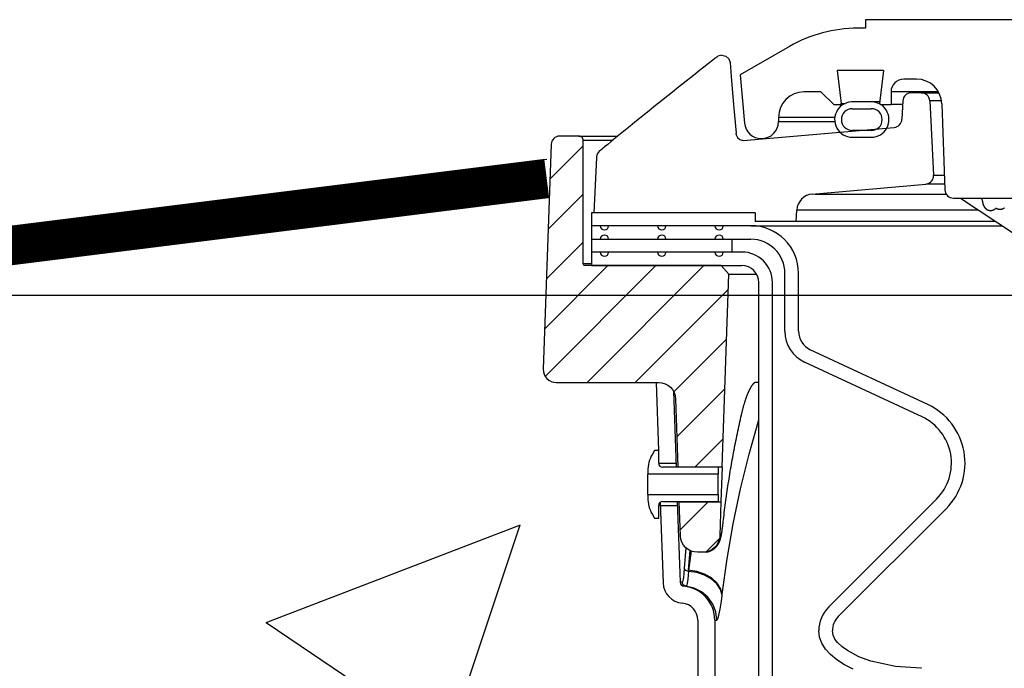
# Model space of a CAD drawing. Extents: x -169 to 2224, y 0 to 2796.
# Tile 283 of 530: x 1594.73 to 1601.97, y 981.27 to 986.04. Entities that reach past the tile are written whole.
import ezdxf

# ---------------------------------------------------------------- set-up
doc = ezdxf.new("R2010")
doc.units = 0
doc.header["$MEASUREMENT"] = 0
for name, color, linetype in [('CONCRETE-HATCH', 2, 'CONTINUOUS'), ('SPILL-BUCKET', 1, 'CONTINUOUS'), ('TANK-SLAB', 6, 'CONTINUOUS')]:
    doc.layers.add(name, color=color, linetype=linetype)
doc.layers.add('FREEZE-LINES', color=8, linetype='CONTINUOUS', plot=False)
pattern_1 = [(45, (6718.5386, -316.10631), (-0.176776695, 0.176776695), [])]

msp = doc.modelspace()

# ---------------------------------------------------------------- hatches: boundary and pattern name
at = {"layer": 'CONCRETE-HATCH'}
h = msp.add_hatch(dxfattribs=at)
h.set_pattern_fill('AR-CONC', color=256, scale=2.67, style=0)
h.set_pattern_definition([(50, (461.6, 981.518), (19.15085, -1.67548), [2.0025, -22.0275]), (355, (461.6, 981.518), (-3.70466, 20.08353), [1.602, -17.622]), (100.4514, (463.196, 981.378), (15.4462, 18.40804), [1.70186, -18.7205]), (46.1842, (461.6, 986.858), (28.49534, -4.41936), [3.00375, -33.04125]), (96.6356, (463.975, 986.49), (24.9555, 26.00895), [2.5528, -28.08074]), (351.1842, (461.6, 986.858), (24.9555, 26.009), [2.403, -26.433]), (21, (464.27, 985.523), (15.93742, -10.74992), [2.0025, -22.0275]), (326, (464.27, 985.523), (6.49652, 19.3615), [1.602, -17.622]), (71.4514, (465.598, 984.627), (22.43394, 8.61156), [1.70186, -18.7205]), (37.5, (461.6003, 981.518), (0.32467, 8.888266), [0, -17.4084, 0, -17.889, 0, -17.68875]), (7.5, (461.6, 981.518), (7.02396, 10.53079), [0, -10.1994, 0, -17.0079, 0, -6.74175]), (327.5, (455.646, 981.518), (14.25306, -0.602215), [0, -6.675, 0, -20.826, 0, -27.6345]), (317.5, (452.976, 981.518), (15.57107, 2.6728), [0, -8.6775, 0, -13.8306, 0, -19.6245])])
h.paths.add_polyline_path([(1599.93893, 983.57659), (1593.78, 984.45283), (1593.78, 985.22637), (1589.83672, 984.73346), (1580.46723, 984.73346), (1580.25931, 983.95668), (1579.87342, 983.95668), (1579.82858, 983.9299), (1579.80208, 983.87998), (1579.80208, 978.29596), (1599.93893, 978.29596), (1599.93893, 979.97135)])
at = {"layer": 'SPILL-BUCKET'}
h = msp.add_hatch(dxfattribs=at)
h.set_pattern_fill('ANSI31', scale=2, style=0)
h.set_pattern_definition(pattern_1)
edge = h.paths.add_edge_path()
edge.add_line((1599.89679, 982.75407), (1599.94625, 984.17052))
edge.add_line((1599.94625, 984.17052), (1599.88804, 984.23294))
edge.add_line((1599.88804, 984.23294), (1598.88994, 984.23294))
edge.add_arc((1598.88962, 984.24824), 0.01531, -178.812785, -88.812785, ccw=False)
edge.add_line((1598.87431, 984.24793), (1598.87431, 985.15416))
edge.add_arc((1598.84306, 985.15416), 0.03125, -360, -270)
edge.add_line((1598.84306, 985.18541), (1598.70124, 985.18541))
edge.add_arc((1598.70124, 985.12291), 0.0625, -270, -181.999976)
edge.add_line((1598.63878, 985.12509), (1598.58103, 983.47117))
edge.add_arc((1598.67472, 983.4679), 0.09375, -181.999976, -90)
edge.add_line((1598.67472, 983.37415), (1599.42919, 983.37415))
edge.add_arc((1599.42915, 983.24919), 0.12496, -358.018877, -270.018924, ccw=False)
edge.add_line((1599.55403, 983.25351), (1599.57148, 982.75407))
edge.add_line((1599.57148, 982.75407), (1599.89679, 982.75407))
h = msp.add_hatch(dxfattribs=at)
h.set_pattern_fill('ANSI31', scale=2, style=0)
h.set_pattern_definition(pattern_1)
edge = h.paths.add_edge_path()
edge.add_line((1599.58051, 982.49525), (1599.88775, 982.49525))
edge.add_line((1599.88775, 982.49525), (1599.87903, 982.24556))
edge.add_arc((1599.75415, 982.24996), 0.12496, -90.018481, -2.018776, ccw=False)
edge.add_line((1599.75411, 982.125), (1599.71407, 982.125))
edge.add_arc((1599.71411, 982.24996), 0.12496, -178.018968, -90.018947, ccw=False)
edge.add_line((1599.58923, 982.24564), (1599.58051, 982.49525))

# ---------------------------------------------------------------- linework, layer by layer
at = {"layer": 'FREEZE-LINES', "linetype": 'Continuous'}
msp.add_line((1468.41345, 984.01471), (1934.57169, 984.01471), dxfattribs=at)
at = {"layer": 'SPILL-BUCKET', "linetype": 'Continuous'}
for p, q in [((1605.13566, 986.04108), (1600.95102, 986.04108)), ((1600.95102, 986.04108), (1600.95102, 985.97862)), ((1600.95102, 985.97862), (1600.89252, 985.97862)), ((1600.39286, 985.84474), (1600.02977, 985.63511)), ((1601.08362, 985.66634), (1600.74246, 985.66634)), ((1600.74246, 985.66634), (1600.77205, 985.42541)), ((1601.08362, 985.66634), (1601.05404, 985.42541)), ((1600.02977, 985.63511), (1600.06078, 985.28071)), ((1601.32508, 985.60388), (1601.23207, 985.60388)), ((1600.62312, 985.51019), (1600.4982, 985.51019)), ((1600.62312, 985.51019), (1600.7168, 985.41651)), ((1601.14558, 985.51019), (1601.13839, 985.51019)), ((1601.13839, 985.51019), (1601.13839, 985.41651)), ((1601.16713, 985.51019), (1601.14558, 985.51019)), ((1601.20299, 985.51019), (1601.16713, 985.51019)), ((1601.48734, 985.51019), (1601.20299, 985.51019)), ((1600.98284, 985.43606), (1600.86423, 985.43606)), ((1601.02104, 985.43649), (1601.00038, 985.43649)), ((1601.05542, 985.43649), (1601.02104, 985.43649)), ((1600.7168, 985.41651), (1600.78435, 985.41651)), ((1600.76314, 985.41651), (1600.77205, 985.42541)), ((1600.77205, 985.42541), (1600.77932, 985.42541)), ((1600.77932, 985.42541), (1600.80113, 985.42541)), ((1600.85358, 985.38653), (1600.99349, 985.38653)), ((1601.05404, 985.42541), (1601.06294, 985.41651)), ((1601.06294, 985.41651), (1601.13839, 985.41651)), ((1601.14787, 985.41651), (1601.13839, 985.41651)), ((1601.17627, 985.41651), (1601.14787, 985.41651)), ((1601.22351, 985.41651), (1601.17627, 985.41651)), ((1601.51233, 985.42305), (1601.53445, 984.78975)), ((1600.31083, 985.32282), (1600.31083, 985.29159)), ((1600.99349, 985.22664), (1600.85358, 985.22664)), ((1600.85358, 985.17667), (1600.99349, 985.17667)), ((1601.59687, 984.72948), (1603.28278, 984.72948))]:
    msp.add_line(p, q, dxfattribs=at)
at = {"layer": 'SPILL-BUCKET', "color": 1, "linetype": 'Continuous'}
for p, q in [((1599.82771, 985.74378), (1599.79517, 985.71823)), ((1599.84195, 985.75492), (1599.82771, 985.74378)), ((1599.85618, 985.76606), (1599.84195, 985.75492)), ((1599.89467, 985.77935), (1599.92317, 985.77237)), ((1599.92317, 985.77237), (1599.94531, 985.75301)), ((1599.94531, 985.75301), (1599.95614, 985.72558)), ((1599.95614, 985.72558), (1599.96303, 985.62313)), ((1599.72984, 985.6668), (1599.69704, 985.64091)), ((1599.76266, 985.69266), (1599.72984, 985.6668)), ((1599.79517, 985.71823), (1599.76266, 985.69266)), ((1599.63084, 985.58849), (1599.59742, 985.56194)), ((1599.66393, 985.61471), (1599.63084, 985.58849)), ((1599.69704, 985.64091), (1599.66393, 985.61471)), ((1599.96303, 985.62313), (1599.97925, 985.41442)), ((1599.53028, 985.50848), (1599.49656, 985.48156)), ((1599.56403, 985.53538), (1599.53028, 985.50848)), ((1599.59742, 985.56194), (1599.56403, 985.53538)), ((1599.46248, 985.45429), (1599.42842, 985.42699)), ((1599.49656, 985.48156), (1599.46248, 985.45429)), ((1601.22476, 985.44421), (1601.21885, 985.30884)), ((1601.36018, 985.50395), (1601.28716, 985.50395)), ((1601.36018, 985.50395), (1601.36837, 985.50395)), ((1601.42255, 985.44476), (1601.45121, 984.89796)), ((1599.35957, 985.37166), (1599.32462, 985.34349)), ((1599.39398, 985.39934), (1599.35957, 985.37166)), ((1599.42842, 985.42699), (1599.39398, 985.39934)), ((1599.97925, 985.41442), (1599.99839, 985.20585)), ((1599.28969, 985.3153), (1599.2545, 985.28684)), ((1599.32462, 985.34349), (1599.28969, 985.3153)), ((1599.1839, 985.22958), (1599.14848, 985.20079)), ((1599.21934, 985.25835), (1599.1839, 985.22958)), ((1599.2545, 985.28684), (1599.21934, 985.25835)), ((1600.05141, 985.15219), (1601.1619, 985.24934)), ((1599.07711, 985.14261), (1599.05445, 985.12409)), ((1599.11278, 985.17171), (1599.07711, 985.14261)), ((1599.14848, 985.20079), (1599.11278, 985.17171)), ((1599.99895, 985.20044), (1600.00003, 985.19502)), ((1600.00003, 985.19502), (1600.00365, 985.18479)), ((1600.00365, 985.18479), (1600.0097, 985.17472)), ((1600.0097, 985.17472), (1600.0274, 985.15909)), ((1600.0274, 985.15909), (1600.0513, 985.15222)), ((1598.99693, 985.07715), (1598.99549, 985.07599)), ((1598.99837, 985.07832), (1598.99693, 985.07715)), ((1599.00031, 985.07989), (1598.99837, 985.07832)), ((1599.00227, 985.08148), (1599.00031, 985.07989)), ((1599.00433, 985.08315), (1599.00227, 985.08148)), ((1599.0064, 985.08483), (1599.00433, 985.08315)), ((1599.00857, 985.08659), (1599.0064, 985.08483)), ((1599.01075, 985.08836), (1599.00857, 985.08659)), ((1599.01299, 985.09018), (1599.01075, 985.08836)), ((1599.01524, 985.09201), (1599.01299, 985.09018)), ((1599.01755, 985.0939), (1599.01524, 985.09201)), ((1599.01988, 985.0958), (1599.01755, 985.0939)), ((1599.02227, 985.09774), (1599.01988, 985.0958)), ((1599.02467, 985.09971), (1599.02227, 985.09774)), ((1599.02713, 985.10172), (1599.02467, 985.09971)), ((1599.02961, 985.10375), (1599.02713, 985.10172)), ((1599.03071, 985.10465), (1599.02961, 985.10375)), ((1599.03182, 985.10555), (1599.03071, 985.10465)), ((1599.05445, 985.12409), (1599.03181, 985.10555)), ((1598.97204, 985.02732), (1598.95238, 984.62017)), ((1598.97212, 985.02823), (1598.97204, 985.02732)), ((1598.97223, 985.02947), (1598.97212, 985.02823)), ((1598.97234, 985.03075), (1598.97223, 985.02947)), ((1598.97241, 985.03164), (1598.97234, 985.03075)), ((1598.97249, 985.03256), (1598.97241, 985.03164)), ((1600.55953, 984.75944), (1601.39428, 984.83247)), ((1601.65004, 984.72948), (1602.06034, 984.45647)), ((1601.80576, 984.72694), (1601.80616, 984.72486)), ((1601.80616, 984.72486), (1601.80656, 984.7228)), ((1601.80656, 984.7228), (1601.80695, 984.72079)), ((1601.80695, 984.72079), (1601.80733, 984.7188)), ((1601.80733, 984.7188), (1601.80772, 984.71686)), ((1601.80772, 984.71686), (1601.8081, 984.71494)), ((1601.8081, 984.71494), (1601.80848, 984.71307)), ((1601.80848, 984.71307), (1601.80885, 984.71122)), ((1601.80885, 984.71122), (1601.80923, 984.70941)), ((1601.80923, 984.70941), (1601.8096, 984.70763)), ((1600.44128, 984.55771), (1600.44568, 984.64154)), ((1601.8096, 984.70763), (1601.80997, 984.70588)), ((1601.80997, 984.70588), (1601.81034, 984.70415)), ((1601.81034, 984.70415), (1601.81071, 984.70246)), ((1601.81071, 984.70246), (1601.81108, 984.70078)), ((1601.81108, 984.70078), (1601.81145, 984.69914)), ((1601.81145, 984.69914), (1601.81183, 984.69749)), ((1601.81183, 984.69749), (1601.8122, 984.69589)), ((1601.8122, 984.69589), (1601.81259, 984.69426)), ((1601.81259, 984.69426), (1601.81298, 984.69267)), ((1601.81298, 984.69267), (1601.81339, 984.69102)), ((1601.81339, 984.69102), (1601.81381, 984.6894)), ((1601.81381, 984.6894), (1601.81427, 984.68765)), ((1601.81427, 984.68765), (1601.81475, 984.68592)), ((1601.81475, 984.68592), (1601.81528, 984.68408)), ((1601.81528, 984.68408), (1601.81584, 984.68224)), ((1601.81584, 984.68224), (1601.81617, 984.68118)), ((1601.81617, 984.68118), (1601.81652, 984.68009)), ((1601.81652, 984.68009), (1601.81685, 984.67913)), ((1601.81685, 984.67913), (1601.81719, 984.67815)), ((1601.81719, 984.67815), (1601.8175, 984.67729)), ((1601.8175, 984.67729), (1601.81783, 984.67641)), ((1601.81783, 984.67641), (1601.81813, 984.67562)), ((1601.81813, 984.67562), (1601.81845, 984.67481)), ((1601.81845, 984.67481), (1601.81876, 984.67406)), ((1601.81876, 984.67406), (1601.81908, 984.67329)), ((1601.81908, 984.67329), (1601.81939, 984.67257)), ((1601.81939, 984.67257), (1601.81973, 984.67183)), ((1601.81973, 984.67183), (1601.82005, 984.67113)), ((1601.82005, 984.67113), (1601.8204, 984.67041)), ((1601.8204, 984.67041), (1601.82074, 984.66972)), ((1601.82074, 984.66972), (1601.8211, 984.669)), ((1601.8211, 984.669), (1601.82146, 984.66831)), ((1601.82146, 984.66831), (1601.82184, 984.6676)), ((1601.82184, 984.6676), (1601.82223, 984.66691)), ((1601.82223, 984.66691), (1601.82264, 984.6662)), ((1601.82264, 984.6662), (1601.82305, 984.6655)), ((1601.82305, 984.6655), (1601.82349, 984.66478)), ((1601.82349, 984.66478), (1601.82393, 984.66407)), ((1601.82393, 984.66407), (1601.82441, 984.66335)), ((1601.82441, 984.66335), (1601.82489, 984.66263)), ((1601.82489, 984.66263), (1601.8254, 984.66189)), ((1601.8254, 984.66189), (1601.82593, 984.66116)), ((1601.82593, 984.66116), (1601.82648, 984.66041)), ((1601.82648, 984.66041), (1601.82706, 984.65966)), ((1601.82706, 984.65966), (1601.82766, 984.6589)), ((1601.82766, 984.6589), (1601.82829, 984.65814)), ((1601.82829, 984.65814), (1601.82895, 984.65737)), ((1601.82895, 984.65737), (1601.82963, 984.65659)), ((1601.82963, 984.65659), (1601.83035, 984.65581)), ((1601.83035, 984.65581), (1601.8311, 984.65503)), ((1601.8311, 984.65503), (1601.83188, 984.65424)), ((1601.83188, 984.65424), (1601.8327, 984.65345)), ((1601.8327, 984.65345), (1601.83354, 984.65267)), ((1601.83354, 984.65267), (1601.83443, 984.65188)), ((1601.83443, 984.65188), (1601.83534, 984.6511)), ((1601.83534, 984.6511), (1601.8363, 984.65032)), ((1601.8363, 984.65032), (1601.83729, 984.64955)), ((1601.83729, 984.64955), (1601.83832, 984.64879)), ((1601.83832, 984.64879), (1601.83937, 984.64805)), ((1601.83937, 984.64805), (1601.84047, 984.64731)), ((1601.84047, 984.64731), (1601.84159, 984.6466)), ((1601.84159, 984.6466), (1601.84275, 984.6459)), ((1601.84275, 984.6459), (1601.84394, 984.64523)), ((1601.84394, 984.64523), (1601.84516, 984.64457)), ((1601.84516, 984.64457), (1601.84641, 984.64395)), ((1601.84641, 984.64395), (1601.84768, 984.64335)), ((1601.84768, 984.64335), (1601.84897, 984.64278)), ((1601.84897, 984.64278), (1601.85044, 984.64218)), ((1601.85044, 984.64218), (1601.85194, 984.64162)), ((1601.85194, 984.64162), (1601.85345, 984.6411)), ((1601.85345, 984.6411), (1601.85499, 984.64063)), ((1601.85499, 984.64063), (1601.85654, 984.6402)), ((1601.85654, 984.6402), (1601.8581, 984.63981)), ((1601.8581, 984.63981), (1601.85968, 984.63948)), ((1601.85968, 984.63948), (1601.86126, 984.63919)), ((1601.86126, 984.63919), (1601.86285, 984.63895)), ((1601.86285, 984.63895), (1601.86444, 984.63875)), ((1601.86444, 984.63875), (1601.86603, 984.6386)), ((1601.86603, 984.6386), (1601.86763, 984.6385)), ((1601.86763, 984.6385), (1601.86922, 984.63845)), ((1601.86922, 984.63845), (1601.87082, 984.63844)), ((1601.87082, 984.63844), (1601.8724, 984.63848)), ((1601.8724, 984.63848), (1601.87398, 984.63856)), ((1601.87398, 984.63856), (1601.87555, 984.6387)), ((1601.87555, 984.6387), (1601.87712, 984.63887)), ((1601.87712, 984.63887), (1601.87867, 984.63909)), ((1601.87867, 984.63909), (1601.88021, 984.63936)), ((1601.88021, 984.63936), (1601.88173, 984.63966)), ((1601.88173, 984.63966), (1601.88325, 984.64001)), ((1601.88325, 984.64001), (1601.88474, 984.6404)), ((1601.88474, 984.6404), (1601.88623, 984.64083)), ((1601.88623, 984.64083), (1601.88769, 984.64131)), ((1601.88769, 984.64131), (1601.88913, 984.64182)), ((1601.88913, 984.64182), (1601.89055, 984.64236)), ((1601.89055, 984.64236), (1601.89195, 984.64295)), ((1601.89195, 984.64295), (1601.89333, 984.64357)), ((1601.89333, 984.64357), (1601.89468, 984.64423)), ((1601.89468, 984.64423), (1601.89601, 984.64492)), ((1601.89601, 984.64492), (1601.89731, 984.64564)), ((1601.89731, 984.64564), (1601.89858, 984.6464)), ((1601.89858, 984.6464), (1601.89983, 984.64718)), ((1601.89983, 984.64718), (1601.90104, 984.64799)), ((1601.90104, 984.64799), (1601.90223, 984.64883)), ((1601.90223, 984.64883), (1601.90338, 984.64969)), ((1601.90338, 984.64969), (1601.90451, 984.65058)), ((1601.90451, 984.65058), (1601.9056, 984.65148)), ((1601.9056, 984.65148), (1601.90666, 984.65241)), ((1601.90666, 984.65241), (1601.90767, 984.65335)), ((1601.90767, 984.65335), (1601.90866, 984.65431)), ((1601.90866, 984.65431), (1601.90959, 984.65526)), ((1601.90959, 984.65526), (1601.91049, 984.65622)), ((1601.91071, 984.65626), (1601.91173, 984.65561)), ((1601.91173, 984.65561), (1601.91277, 984.65497)), ((1601.91277, 984.65497), (1601.91395, 984.65428)), ((1601.91395, 984.65428), (1601.91516, 984.65363)), ((1601.91516, 984.65363), (1601.9164, 984.65299)), ((1601.9164, 984.65299), (1601.91766, 984.65238)), ((1601.91766, 984.65238), (1601.9191, 984.65174)), ((1601.9191, 984.65174), (1601.92056, 984.65113)), ((1601.92056, 984.65113), (1601.92206, 984.65057)), ((1601.92206, 984.65057), (1601.92357, 984.65004)), ((1601.92357, 984.65004), (1601.9251, 984.64956)), ((1601.9251, 984.64956), (1601.92665, 984.64912)), ((1601.92665, 984.64912), (1601.92821, 984.64873)), ((1601.92821, 984.64873), (1601.92979, 984.64839)), ((1601.92979, 984.64839), (1601.93137, 984.64809)), ((1601.93137, 984.64809), (1601.93296, 984.64784)), ((1601.93296, 984.64784), (1601.93454, 984.64764)), ((1601.93454, 984.64764), (1601.93614, 984.64748)), ((1601.93614, 984.64748), (1601.93773, 984.64737)), ((1601.93773, 984.64737), (1601.93933, 984.64731)), ((1601.93933, 984.64731), (1601.94092, 984.64729)), ((1601.94092, 984.64729), (1601.94251, 984.64732)), ((1601.94251, 984.64732), (1601.94409, 984.6474)), ((1601.94409, 984.6474), (1601.94566, 984.64752)), ((1601.94566, 984.64752), (1601.94722, 984.64769)), ((1601.94722, 984.64769), (1601.94878, 984.64791)), ((1601.94878, 984.64791), (1601.95032, 984.64816)), ((1601.95032, 984.64816), (1601.95185, 984.64846)), ((1601.95185, 984.64846), (1601.95337, 984.64881)), ((1601.95337, 984.64881), (1601.95487, 984.64919)), ((1601.95487, 984.64919), (1601.95635, 984.64961)), ((1601.95635, 984.64961), (1601.95782, 984.65008)), ((1601.95782, 984.65008), (1601.95926, 984.65058)), ((1601.95926, 984.65058), (1601.96069, 984.65113)), ((1601.96069, 984.65113), (1601.96209, 984.65171)), ((1601.96209, 984.65171), (1601.96347, 984.65232)), ((1601.96347, 984.65232), (1601.96483, 984.65297)), ((1601.96483, 984.65297), (1601.96616, 984.65366)), ((1601.96616, 984.65366), (1601.96746, 984.65437)), ((1601.96746, 984.65437), (1601.96875, 984.65512)), ((1601.96875, 984.65512), (1601.96999, 984.6559)), ((1601.96999, 984.6559), (1601.97122, 984.65671)), ((1601.97122, 984.65671), (1601.97241, 984.65754)), ((1598.93674, 984.62017), (1598.93674, 984.23294)), ((1600.13907, 984.62017), (1598.93674, 984.62017)), ((1600.13907, 984.62017), (1600.13907, 984.55771)), ((1600.10829, 984.52649), (1598.93677, 984.52649)), ((1600.44128, 984.55771), (1600.13907, 984.55771)), ((1598.93677, 984.42655), (1600.10829, 984.42655)), ((1600.04164, 984.33287), (1598.93674, 984.33287)), ((1598.93674, 984.23294), (1600.04164, 984.23294)), ((1600.35812, 983.74985), (1600.35812, 984.17672)), ((1600.45805, 983.74985), (1600.45805, 984.17672)), ((1600.16655, 969.91046), (1600.16655, 984.10802)), ((1600.26648, 969.91046), (1600.26648, 984.10802)), ((1601.40852, 983.21154), (1600.54424, 983.61456)), ((1601.36628, 983.12097), (1600.50201, 983.52399)), ((1599.41094, 983.37415), (1599.42839, 982.87449)), ((1599.53816, 983.31031), (1599.55773, 982.74997)), ((1599.39958, 982.87449), (1599.38308, 982.84592)), ((1599.42956, 982.87449), (1599.39958, 982.87449)), ((1599.42956, 982.77995), (1599.42956, 982.87449)), ((1599.55666, 982.78068), (1599.55665, 982.7808)), ((1599.34961, 982.721), (1599.34961, 982.70011)), ((1599.34961, 982.69437), (1599.34961, 982.70011)), ((1599.86676, 982.70011), (1599.34961, 982.70011)), ((1599.34961, 982.67801), (1599.34961, 982.69437)), ((1599.86676, 982.74997), (1599.45954, 982.74997)), ((1599.57163, 982.75112), (1599.57156, 982.75237)), ((1599.57172, 982.74936), (1599.57163, 982.75112)), ((1599.86676, 982.74997), (1599.86676, 982.70011)), ((1599.86676, 982.69437), (1599.86676, 982.70011)), ((1599.86676, 982.67801), (1599.86676, 982.69437)), ((1599.34961, 982.65353), (1599.34961, 982.67801)), ((1599.34961, 982.62466), (1599.34961, 982.65353)), ((1599.34961, 982.59579), (1599.34961, 982.62466)), ((1599.86676, 982.65353), (1599.86676, 982.67801)), ((1599.86676, 982.62466), (1599.86676, 982.65353)), ((1599.86676, 982.59579), (1599.86676, 982.62466)), ((1599.34961, 982.57131), (1599.34961, 982.59579)), ((1599.34961, 982.55495), (1599.34961, 982.57131)), ((1599.34961, 982.54921), (1599.34961, 982.55495)), ((1599.34961, 982.54921), (1599.86676, 982.54921)), ((1599.34961, 982.54921), (1599.34961, 982.52831)), ((1599.86676, 982.57131), (1599.86676, 982.59579)), ((1599.86676, 982.55495), (1599.86676, 982.57131)), ((1599.86676, 982.54921), (1599.86676, 982.55495)), ((1599.86676, 982.54921), (1599.86676, 982.49935)), ((1599.42956, 982.37483), (1599.42956, 982.46937)), ((1599.44169, 982.49346), (1599.46239, 981.9007)), ((1599.45954, 982.49935), (1599.86676, 982.49935)), ((1599.56648, 982.49935), (1599.58723, 981.90506)), ((1599.58045, 982.49861), (1599.58043, 982.49974)), ((1599.58049, 982.49686), (1599.58045, 982.49861)), ((1600.68007, 981.72354), (1601.47289, 982.51635)), ((1599.38308, 982.4034), (1599.39958, 982.37483)), ((1600.75074, 981.65287), (1601.54356, 982.44569)), ((1599.39958, 982.37483), (1599.42956, 982.37483)), ((1599.71749, 981.62629), (1599.71749, 980.7736)), ((1599.8424, 981.62629), (1599.8424, 980.7736)), ((1600.61236, 981.50171), (1600.6069, 981.54688)), ((1600.71223, 981.51575), (1600.70683, 981.54688)), ((1600.62868, 981.4572), (1600.61236, 981.50171)), ((1600.6556, 981.41399), (1600.62868, 981.4572)), ((1600.72623, 981.48721), (1600.71223, 981.51575)), ((1600.74553, 981.46181), (1600.72623, 981.48721)), ((1600.77938, 981.42934), (1600.74553, 981.46181)), ((1600.69275, 981.37273), (1600.6556, 981.41399)), ((1600.81739, 981.40179), (1600.77938, 981.42934)), ((1600.90074, 981.35725), (1600.81739, 981.40179)), ((1600.73957, 981.334), (1600.69275, 981.37273)), ((1600.79539, 981.29838), (1600.73957, 981.334)), ((1600.98909, 981.32444), (1600.90074, 981.35725)), ((1601.17028, 981.28432), (1600.98909, 981.32444)), ((1600.85939, 981.26638), (1600.79539, 981.29838)), ((1601.35639, 981.27207), (1601.17028, 981.28432)), ((1601.36241, 981.27207), (1601.35639, 981.27207))]:
    msp.add_line(p, q, dxfattribs=at)
at = {"layer": 'SPILL-BUCKET', "color": 7, "linetype": 'Continuous'}
for p, q in [((1601.36018, 985.50395), (1601.4908, 985.50395)), ((1601.51021, 985.44476), (1601.42255, 985.44476)), ((1600.72461, 985.32282), (1600.31083, 985.32282)), ((1600.31083, 985.29159), (1600.72461, 985.29159)), ((1601.4512, 984.89796), (1601.53068, 984.89796)), ((1601.53298, 984.83247), (1601.39428, 984.83247)), ((1600.58132, 984.75944), (1601.54381, 984.75944)), ((1601.78189, 984.64154), (1600.44568, 984.64154)), ((1600.10829, 984.52649), (1601.95534, 984.52649)), ((1601.90788, 984.55771), (1600.44128, 984.55771)), ((1599.96731, 984.42655), (1599.96731, 984.33287)), ((1600.10409, 983.33093), (1600.10515, 983.33285)), ((1600.10515, 983.33285), (1600.10619, 983.33472)), ((1600.10619, 983.33472), (1600.10723, 983.33654)), ((1600.10723, 983.33654), (1600.10826, 983.33831)), ((1600.10826, 983.33831), (1600.10928, 983.34004)), ((1600.10928, 983.34004), (1600.11028, 983.3417)), ((1600.11028, 983.3417), (1600.11128, 983.34333)), ((1600.11128, 983.34333), (1600.11225, 983.3449)), ((1600.11225, 983.3449), (1600.11322, 983.34642)), ((1600.11322, 983.34642), (1600.11416, 983.34788)), ((1600.11416, 983.34788), (1600.1151, 983.3493)), ((1600.1151, 983.3493), (1600.11601, 983.35066)), ((1600.11601, 983.35066), (1600.11691, 983.35198)), ((1600.11691, 983.35198), (1600.1178, 983.35327)), ((1600.1178, 983.35327), (1600.11868, 983.35452)), ((1600.11868, 983.35452), (1600.11957, 983.35574)), ((1600.11957, 983.35574), (1600.12043, 983.35692)), ((1600.12043, 983.35692), (1600.12128, 983.35806)), ((1600.12128, 983.35806), (1600.12212, 983.35916)), ((1600.12212, 983.35916), (1600.12294, 983.36021)), ((1600.12294, 983.36021), (1600.12375, 983.36122)), ((1600.12375, 983.36122), (1600.12453, 983.3622)), ((1600.12453, 983.3622), (1600.12531, 983.36313)), ((1600.12531, 983.36313), (1600.12606, 983.36402)), ((1600.12606, 983.36402), (1600.1268, 983.36487)), ((1600.1268, 983.36487), (1600.12752, 983.36569)), ((1600.12752, 983.36569), (1600.12821, 983.36646)), ((1600.12821, 983.36646), (1600.12889, 983.3672)), ((1600.12889, 983.3672), (1600.12955, 983.3679)), ((1600.12955, 983.3679), (1600.1302, 983.36857)), ((1600.1302, 983.36857), (1600.13081, 983.3692)), ((1600.13081, 983.3692), (1600.13141, 983.36979)), ((1600.13141, 983.36979), (1600.13199, 983.37035)), ((1600.13199, 983.37035), (1600.13255, 983.37087)), ((1600.13255, 983.37087), (1600.13308, 983.37136)), ((1600.13308, 983.37136), (1600.13359, 983.37182)), ((1600.13359, 983.37182), (1600.13408, 983.37224)), ((1600.13408, 983.37224), (1600.13454, 983.37264)), ((1600.13454, 983.37264), (1600.13498, 983.373)), ((1600.13498, 983.373), (1600.1354, 983.37333)), ((1600.1354, 983.37333), (1600.13578, 983.37363)), ((1600.13578, 983.37363), (1600.13615, 983.37391)), ((1600.13615, 983.37391), (1600.13648, 983.37416)), ((1600.16646, 983.37415), (1600.13619, 983.37415)), ((1600.13648, 983.37416), (1600.1368, 983.37438)), ((1600.15137, 983.37415), (1600.13648, 983.37415)), ((1600.1368, 983.37438), (1600.13707, 983.37457)), ((1600.13707, 983.37457), (1600.13727, 983.3747)), ((1600.13727, 983.3747), (1600.13745, 983.37482)), ((1600.13745, 983.37482), (1600.13759, 983.3749)), ((1600.13759, 983.3749), (1600.13771, 983.37498)), ((1600.13771, 983.37498), (1600.13784, 983.37505)), ((1600.13784, 983.37505), (1600.13793, 983.3751)), ((1600.13793, 983.3751), (1600.13799, 983.37514)), ((1600.13799, 983.37514), (1600.13801, 983.37515)), ((1600.16657, 983.37415), (1600.15137, 983.37415)), ((1600.07321, 983.25955), (1600.07434, 983.26271)), ((1600.07434, 983.26271), (1600.07546, 983.26583)), ((1600.07546, 983.26583), (1600.07659, 983.26891)), ((1600.07659, 983.26891), (1600.07772, 983.27195)), ((1600.07772, 983.27195), (1600.07885, 983.27495)), ((1600.07885, 983.27495), (1600.07999, 983.2779)), ((1600.07999, 983.2779), (1600.08112, 983.28082)), ((1600.08112, 983.28082), (1600.08225, 983.28369)), ((1600.08225, 983.28369), (1600.08339, 983.28652)), ((1600.08339, 983.28652), (1600.0845, 983.28924)), ((1600.0845, 983.28924), (1600.0856, 983.29192)), ((1600.0856, 983.29192), (1600.08672, 983.29458)), ((1600.08672, 983.29458), (1600.08783, 983.29719)), ((1600.08783, 983.29719), (1600.08894, 983.29975)), ((1600.08894, 983.29975), (1600.09005, 983.30228)), ((1600.09005, 983.30228), (1600.09115, 983.30476)), ((1600.09115, 983.30476), (1600.09226, 983.30719)), ((1600.09226, 983.30719), (1600.09336, 983.30958)), ((1600.09336, 983.30958), (1600.09446, 983.31193)), ((1600.09446, 983.31193), (1600.09555, 983.31423)), ((1600.09555, 983.31423), (1600.09664, 983.31649)), ((1600.09664, 983.31649), (1600.09773, 983.3187)), ((1600.09773, 983.3187), (1600.09881, 983.32088)), ((1600.09881, 983.32088), (1600.09989, 983.323)), ((1600.09989, 983.323), (1600.10097, 983.32508)), ((1600.10097, 983.32508), (1600.102, 983.32705)), ((1600.102, 983.32705), (1600.10302, 983.32897)), ((1600.10302, 983.32897), (1600.10409, 983.33093)), ((1600.05017, 983.18357), (1600.05123, 983.1876)), ((1600.05123, 983.1876), (1600.0523, 983.1916)), ((1600.0523, 983.1916), (1600.05338, 983.19555)), ((1600.05338, 983.19555), (1600.05446, 983.19946)), ((1600.05446, 983.19946), (1600.05554, 983.20333)), ((1600.05554, 983.20333), (1600.05662, 983.20716)), ((1600.05662, 983.20716), (1600.05771, 983.21094)), ((1600.05771, 983.21094), (1600.0588, 983.21469)), ((1600.0588, 983.21469), (1600.05989, 983.21838)), ((1600.05989, 983.21838), (1600.06099, 983.22205)), ((1600.06099, 983.22205), (1600.06209, 983.22566)), ((1600.06209, 983.22566), (1600.06319, 983.22924)), ((1600.06319, 983.22924), (1600.0654, 983.23626)), ((1600.0654, 983.23626), (1600.06651, 983.23971)), ((1600.06651, 983.23971), (1600.06762, 983.24312)), ((1600.06762, 983.24312), (1600.06873, 983.24649)), ((1600.06873, 983.24649), (1600.06985, 983.24982)), ((1600.06985, 983.24982), (1600.07097, 983.2531)), ((1600.07097, 983.2531), (1600.07209, 983.25635)), ((1600.07209, 983.25635), (1600.07321, 983.25955)), ((1600.03085, 983.10197), (1600.03455, 983.1184)), ((1600.03455, 983.1184), (1600.03829, 983.13482)), ((1600.03829, 983.13482), (1600.03909, 983.13829)), ((1600.03909, 983.13829), (1600.03989, 983.14176)), ((1600.03989, 983.14176), (1600.04084, 983.14587)), ((1600.04084, 983.14587), (1600.0418, 983.14994)), ((1600.0418, 983.14994), (1600.04283, 983.1543)), ((1600.04283, 983.1543), (1600.04387, 983.15861)), ((1600.04387, 983.15861), (1600.04491, 983.16286)), ((1600.04491, 983.16286), (1600.04595, 983.16707)), ((1600.04595, 983.16707), (1600.04698, 983.1712)), ((1600.04698, 983.1712), (1600.04802, 983.17529)), ((1600.04802, 983.17529), (1600.04909, 983.17945)), ((1600.04909, 983.17945), (1600.05017, 983.18357)), ((1600.01564, 983.03248), (1600.01938, 983.04986)), ((1600.01938, 983.04986), (1600.02316, 983.06725)), ((1600.02316, 983.06725), (1600.02698, 983.08461)), ((1600.02698, 983.08461), (1600.03085, 983.10197)), ((1600.09512, 982.84603), (1600.16655, 983.09803)), ((1600.00112, 982.96279), (1600.00469, 982.98023)), ((1600.00469, 982.98023), (1600.00829, 982.99766)), ((1600.00829, 982.99766), (1600.01195, 983.01507)), ((1600.01195, 983.01507), (1600.01564, 983.03248)), ((1599.98729, 982.89293), (1599.99068, 982.91041)), ((1599.99068, 982.91041), (1599.99412, 982.92788)), ((1599.99412, 982.92788), (1599.9976, 982.94534)), ((1599.9976, 982.94534), (1600.00112, 982.96279)), ((1599.97416, 982.8229), (1599.97738, 982.84042)), ((1599.97738, 982.84042), (1599.98064, 982.85794)), ((1599.98064, 982.85794), (1599.98394, 982.87544)), ((1599.98394, 982.87544), (1599.98729, 982.89293)), ((1600.03244, 982.59155), (1600.09512, 982.84603)), ((1599.96173, 982.75271), (1599.96477, 982.77027)), ((1599.96477, 982.77027), (1599.96786, 982.78783)), ((1599.96786, 982.78783), (1599.97099, 982.80536)), ((1599.97099, 982.80536), (1599.97416, 982.8229)), ((1599.94717, 982.66476), (1599.94999, 982.68237)), ((1599.94999, 982.68237), (1599.95286, 982.69996)), ((1599.95286, 982.69996), (1599.95577, 982.71756)), ((1599.95577, 982.71756), (1599.95873, 982.73514)), ((1599.95873, 982.73514), (1599.96173, 982.75271)), ((1599.93631, 982.59424), (1599.93896, 982.61188)), ((1599.93896, 982.61188), (1599.94165, 982.62951)), ((1599.94165, 982.62951), (1599.94439, 982.64714)), ((1599.94439, 982.64714), (1599.94717, 982.66476)), ((1599.92617, 982.52359), (1599.92864, 982.54126)), ((1599.92864, 982.54126), (1599.93115, 982.55893)), ((1599.93115, 982.55893), (1599.93371, 982.57659)), ((1599.93371, 982.57659), (1599.93631, 982.59424)), ((1599.97857, 982.33492), (1600.03244, 982.59155)), ((1599.91673, 982.45281), (1599.91902, 982.47052)), ((1599.91902, 982.47052), (1599.92136, 982.48821)), ((1599.92136, 982.48821), (1599.92374, 982.50591)), ((1599.92374, 982.50591), (1599.92617, 982.52359)), ((1599.908, 982.38192), (1599.91011, 982.39966)), ((1599.91011, 982.39966), (1599.91227, 982.41738)), ((1599.91227, 982.41738), (1599.91448, 982.4351)), ((1599.91448, 982.4351), (1599.91673, 982.45281)), ((1599.90055, 982.31824), (1599.90091, 982.32111)), ((1599.90091, 982.32111), (1599.90126, 982.32401)), ((1599.90126, 982.32401), (1599.90162, 982.32694)), ((1599.90162, 982.32694), (1599.90198, 982.32991)), ((1599.90198, 982.32991), (1599.90234, 982.3329)), ((1599.90234, 982.3329), (1599.90269, 982.33594)), ((1599.90269, 982.33594), (1599.90305, 982.339)), ((1599.90305, 982.339), (1599.9034, 982.34201)), ((1599.9034, 982.34201), (1599.90374, 982.34508)), ((1599.90374, 982.34508), (1599.90378, 982.34538)), ((1599.90378, 982.34538), (1599.90381, 982.34568)), ((1599.90381, 982.34567), (1599.90486, 982.35493)), ((1599.90486, 982.35493), (1599.90593, 982.36419)), ((1599.90593, 982.36419), (1599.908, 982.38192)), ((1599.93359, 982.07645), (1599.97857, 982.33492)), ((1599.88909, 982.24451), (1599.8896, 982.24704)), ((1599.8896, 982.24704), (1599.8901, 982.24959)), ((1599.8901, 982.24959), (1599.89056, 982.25197)), ((1599.89056, 982.25197), (1599.89101, 982.25439)), ((1599.89101, 982.25439), (1599.89141, 982.25659)), ((1599.89141, 982.25659), (1599.89181, 982.25883)), ((1599.89181, 982.25883), (1599.89223, 982.26121)), ((1599.89223, 982.26121), (1599.89264, 982.26363)), ((1599.89264, 982.26363), (1599.89306, 982.26611)), ((1599.89306, 982.26611), (1599.89348, 982.26863)), ((1599.89348, 982.26863), (1599.89388, 982.27109)), ((1599.89388, 982.27109), (1599.89428, 982.27359)), ((1599.89428, 982.27359), (1599.89467, 982.27606)), ((1599.89467, 982.27606), (1599.89506, 982.27856)), ((1599.89506, 982.27856), (1599.89543, 982.28105)), ((1599.89543, 982.28105), (1599.89581, 982.28357)), ((1599.89581, 982.28357), (1599.89618, 982.28608)), ((1599.89618, 982.28608), (1599.89656, 982.28863)), ((1599.89656, 982.28863), (1599.89692, 982.29117)), ((1599.89692, 982.29117), (1599.89729, 982.29375)), ((1599.89729, 982.29375), (1599.89765, 982.29635)), ((1599.89765, 982.29635), (1599.89802, 982.29899)), ((1599.89802, 982.29899), (1599.89838, 982.30165)), ((1599.89838, 982.30165), (1599.89874, 982.30435)), ((1599.89874, 982.30435), (1599.89911, 982.30706)), ((1599.89911, 982.30706), (1599.89947, 982.30982)), ((1599.89947, 982.30982), (1599.89983, 982.31259)), ((1599.89983, 982.31259), (1599.90019, 982.3154)), ((1599.90019, 982.3154), (1599.90055, 982.31824)), ((1599.85883, 982.17277), (1599.85998, 982.17424)), ((1599.85998, 982.17424), (1599.86111, 982.17572)), ((1599.86111, 982.17572), (1599.86218, 982.17717)), ((1599.86218, 982.17717), (1599.86323, 982.17863)), ((1599.86323, 982.17863), (1599.86422, 982.18006)), ((1599.86422, 982.18006), (1599.86519, 982.18149)), ((1599.86519, 982.18149), (1599.86612, 982.18289)), ((1599.86612, 982.18289), (1599.86701, 982.18429)), ((1599.86701, 982.18429), (1599.86786, 982.18566)), ((1599.86786, 982.18566), (1599.86869, 982.18703)), ((1599.86869, 982.18703), (1599.86948, 982.18836)), ((1599.86948, 982.18836), (1599.87024, 982.1897)), ((1599.87024, 982.1897), (1599.87097, 982.191)), ((1599.87097, 982.191), (1599.87168, 982.19229)), ((1599.87168, 982.19229), (1599.87235, 982.19357)), ((1599.87235, 982.19357), (1599.873, 982.19482)), ((1599.873, 982.19482), (1599.87363, 982.19607)), ((1599.87363, 982.19607), (1599.87424, 982.1973)), ((1599.87424, 982.1973), (1599.87482, 982.19852)), ((1599.87482, 982.19852), (1599.87538, 982.19972)), ((1599.87538, 982.19972), (1599.87593, 982.20091)), ((1599.87593, 982.20091), (1599.87645, 982.20209)), ((1599.87645, 982.20209), (1599.87696, 982.20327)), ((1599.87696, 982.20327), (1599.87745, 982.20442)), ((1599.87745, 982.20442), (1599.87793, 982.20559)), ((1599.87793, 982.20559), (1599.8784, 982.20673)), ((1599.8784, 982.20673), (1599.87885, 982.20789)), ((1599.87885, 982.20789), (1599.87929, 982.20903)), ((1599.87929, 982.20903), (1599.87973, 982.21019)), ((1599.87973, 982.21019), (1599.88015, 982.21133)), ((1599.88015, 982.21133), (1599.88057, 982.2125)), ((1599.88057, 982.2125), (1599.88097, 982.21365)), ((1599.88097, 982.21365), (1599.88138, 982.21484)), ((1599.88138, 982.21484), (1599.88177, 982.21601)), ((1599.88177, 982.21601), (1599.88217, 982.21725)), ((1599.88217, 982.21725), (1599.88255, 982.21845)), ((1599.88255, 982.21845), (1599.88295, 982.21974)), ((1599.88295, 982.21974), (1599.88333, 982.221)), ((1599.88333, 982.221), (1599.88373, 982.22237)), ((1599.88373, 982.22237), (1599.88412, 982.22371)), ((1599.88412, 982.22371), (1599.88453, 982.2252)), ((1599.88453, 982.2252), (1599.88493, 982.22665)), ((1599.88493, 982.22665), (1599.88533, 982.22816)), ((1599.88533, 982.22816), (1599.88571, 982.22966)), ((1599.88571, 982.22966), (1599.88621, 982.23164)), ((1599.88621, 982.23164), (1599.88668, 982.2336)), ((1599.88668, 982.2336), (1599.88725, 982.23605)), ((1599.88725, 982.23605), (1599.88781, 982.2385)), ((1599.88781, 982.2385), (1599.88846, 982.24149)), ((1599.88846, 982.24149), (1599.88909, 982.24451)), ((1599.62995, 982.15832), (1599.61806, 982.00568)), ((1599.64966, 981.99315), (1599.66016, 982.13723)), ((1599.66863, 982.13357), (1599.64966, 981.99315)), ((1599.76015, 982.125), (1599.75568, 982.125)), ((1599.78202, 982.12692), (1599.78565, 982.12762)), ((1599.78565, 982.12762), (1599.78792, 982.12811)), ((1599.78792, 982.12811), (1599.79019, 982.12865)), ((1599.79019, 982.12865), (1599.79243, 982.12922)), ((1599.79243, 982.12922), (1599.79467, 982.12984)), ((1599.79467, 982.12984), (1599.79688, 982.1305)), ((1599.79688, 982.1305), (1599.79908, 982.13119)), ((1599.79908, 982.13119), (1599.80127, 982.13192)), ((1599.80127, 982.13192), (1599.80343, 982.1327)), ((1599.80343, 982.1327), (1599.80558, 982.13351)), ((1599.80558, 982.13351), (1599.80771, 982.13436)), ((1599.80771, 982.13436), (1599.80982, 982.13524)), ((1599.80982, 982.13524), (1599.8119, 982.13616)), ((1599.8119, 982.13616), (1599.81397, 982.13712)), ((1599.81397, 982.13712), (1599.81601, 982.13811)), ((1599.81601, 982.13811), (1599.81803, 982.13913)), ((1599.81803, 982.13913), (1599.82003, 982.14019)), ((1599.82003, 982.14019), (1599.822, 982.14129)), ((1599.822, 982.14129), (1599.82395, 982.14241)), ((1599.82395, 982.14241), (1599.82587, 982.14356)), ((1599.82587, 982.14356), (1599.82776, 982.14475)), ((1599.82776, 982.14475), (1599.82963, 982.14597)), ((1599.82963, 982.14597), (1599.83148, 982.14721)), ((1599.83148, 982.14721), (1599.8333, 982.14849)), ((1599.8333, 982.14849), (1599.8351, 982.1498)), ((1599.8351, 982.1498), (1599.83684, 982.15112)), ((1599.83684, 982.15112), (1599.83856, 982.15246)), ((1599.83856, 982.15246), (1599.84023, 982.15382)), ((1599.84023, 982.15382), (1599.84189, 982.15521)), ((1599.84189, 982.15521), (1599.8435, 982.15661)), ((1599.8435, 982.15661), (1599.84508, 982.15803)), ((1599.84508, 982.15803), (1599.84662, 982.15947)), ((1599.84662, 982.15947), (1599.84813, 982.16092)), ((1599.84813, 982.16092), (1599.8496, 982.16238)), ((1599.8496, 982.16238), (1599.85104, 982.16386)), ((1599.85104, 982.16386), (1599.85243, 982.16533)), ((1599.85243, 982.16533), (1599.8538, 982.16682)), ((1599.8538, 982.16682), (1599.85511, 982.1683)), ((1599.85511, 982.1683), (1599.85639, 982.1698)), ((1599.85639, 982.1698), (1599.85763, 982.17128)), ((1599.85763, 982.17128), (1599.85883, 982.17277)), ((1599.89755, 981.81649), (1599.93359, 982.07645)), ((1599.61524, 981.96877), (1599.61185, 981.93892)), ((1599.61806, 982.00568), (1599.61524, 981.96877)), ((1599.6281, 981.99111), (1599.61806, 982.00568)), ((1599.64907, 981.98469), (1599.6281, 981.99111)), ((1599.647, 981.95943), (1599.64317, 981.92417)), ((1599.64907, 981.98469), (1599.647, 981.95943)), ((1599.64966, 981.99315), (1599.64907, 981.98469)), ((1599.70989, 981.97547), (1599.64907, 981.98469)), ((1599.71053, 981.98397), (1599.64966, 981.99315)), ((1599.76699, 981.95609), (1599.70989, 981.97547)), ((1599.76771, 981.96461), (1599.71053, 981.98397)), ((1599.81771, 981.93625), (1599.76771, 981.96461)), ((1599.59093, 981.90506), (1599.58723, 981.90506)), ((1599.60203, 981.90506), (1599.59093, 981.90506)), ((1599.60324, 981.90559), (1599.60203, 981.90506)), ((1599.61051, 981.88471), (1599.60203, 981.90506)), ((1599.60446, 981.90715), (1599.60324, 981.90559)), ((1599.60826, 981.91857), (1599.60446, 981.90715)), ((1599.61185, 981.93892), (1599.60826, 981.91857)), ((1599.6303, 981.87506), (1599.61051, 981.88471)), ((1599.63892, 981.89732), (1599.63545, 981.88323)), ((1599.64317, 981.92417), (1599.63892, 981.89732)), ((1599.81691, 981.92774), (1599.76699, 981.95609)), ((1599.85662, 981.89212), (1599.81691, 981.92774)), ((1599.8575, 981.90062), (1599.81771, 981.93625)), ((1599.88371, 981.8514), (1599.85662, 981.89212)), ((1599.88466, 981.85987), (1599.8575, 981.90062)), ((1599.61925, 981.87506), (1599.61557, 981.87506)), ((1599.6303, 981.87506), (1599.61925, 981.87506)), ((1599.63198, 981.87596), (1599.6303, 981.87506)), ((1599.69018, 981.86193), (1599.6303, 981.87506)), ((1599.63545, 981.88323), (1599.63198, 981.87596)), ((1599.74504, 981.83456), (1599.69018, 981.86193)), ((1599.79159, 981.79462), (1599.74504, 981.83456)), ((1599.89653, 981.80804), (1599.88371, 981.8514)), ((1599.89755, 981.81649), (1599.88466, 981.85987)), ((1599.89653, 981.80804), (1599.89755, 981.81649)), ((1599.82701, 981.7445), (1599.79159, 981.79462)), ((1599.84915, 981.68723), (1599.82701, 981.7445)), ((1599.88163, 981.70622), (1599.8911, 981.76608)), ((1599.8911, 981.76608), (1599.89653, 981.80804)), ((1599.85668, 981.62629), (1599.84915, 981.68723)), ((1599.87261, 981.66311), (1599.88163, 981.70622)), ((1599.8424, 981.62629), (1599.84597, 981.62629)), ((1599.84597, 981.62629), (1599.85668, 981.62629)), ((1599.85668, 981.62629), (1599.85672, 981.62629)), ((1599.85672, 981.62629), (1599.86393, 981.63534)), ((1599.86393, 981.63534), (1599.87261, 981.66311))]:
    msp.add_line(p, q, dxfattribs=at)
at = {"layer": 'SPILL-BUCKET', "color": 7}
for p, q in [((1598.84306, 985.18541), (1599.12959, 985.18541)), ((1598.87431, 985.15416), (1599.09126, 985.15416)), ((1598.87431, 984.24793), (1598.93674, 984.24793)), ((1599.94625, 984.17052), (1600.14979, 984.17052)), ((1599.42956, 982.7808), (1599.55665, 982.7808)), ((1599.44256, 982.46852), (1599.56755, 982.46852))]:
    msp.add_line(p, q, dxfattribs=at)
at = {"layer": 'SPILL-BUCKET', "color": 1}
msp.add_line((1599.99895, 985.20044), (1599.99839, 985.20585), dxfattribs=at)
at = {"layer": 'SPILL-BUCKET', "color": 2, "linetype": 'Continuous'}
msp.add_line((1599.89679, 982.75407), (1599.88775, 982.49525), dxfattribs=at)
for points in [[(1599.89679, 982.75407), (1599.94625, 984.17052), (1599.88804, 984.23294), (1598.88994, 984.23294, -0.4142136), (1598.87431, 984.24793), (1598.87431, 985.15416, 0.4142136), (1598.84306, 985.18541), (1598.70124, 985.18541, 0.4040263), (1598.63878, 985.12509), (1598.58103, 983.47117, 0.4244747), (1598.67472, 983.37415), (1599.42919, 983.37415, -0.404026), (1599.55403, 983.25351), (1599.57148, 982.75407), (1599.89679, 982.75407)], [(1599.58051, 982.49525), (1599.88775, 982.49525), (1599.87903, 982.24556, -0.4040247), (1599.75411, 982.125), (1599.71407, 982.125, -0.4040263), (1599.58923, 982.24564), (1599.58051, 982.49525)]]:
    msp.add_lwpolyline(points, format="xyb", dxfattribs=at)
at = {"layer": 'SPILL-BUCKET', "color": 7}
msp.add_lwpolyline([(1599.78202, 982.12692), (1599.77653, 982.12604), (1599.76999, 982.12525), (1599.76015, 982.125)], dxfattribs=at)
at = {"layer": 'SPILL-BUCKET', "linetype": 'Continuous'}
for centre, radius, start, end in [((1600.89252, 984.97931), 0.99932, 90, 120), ((1601.23207, 985.51019), 0.09369, 90, 180), ((1601.32508, 985.41651), 0.18737, 2, 90), ((1600.4982, 985.32282), 0.18737, 90, 180), ((1600.85358, 985.30658), 0.12991, 85.299483, 270), ((1600.99349, 985.30658), 0.12991, 270, 94.700517), ((1600.85358, 985.30658), 0.07995, 90, 270), ((1600.99349, 985.30658), 0.07995, 270, 90), ((1600.18592, 985.29159), 0.12491, 270, 0), ((1600.18522, 985.29159), 0.12491, 185, 270), ((1601.59687, 984.79193), 0.06246, 182, 270)]:
    msp.add_arc(centre, radius, start, end, dxfattribs=at)
at = {"layer": 'SPILL-BUCKET', "color": 1, "linetype": 'Continuous'}
for centre, radius, start, end in [((1599.89467, 985.71689), 0.06246, 90, 128.05538), ((1601.28716, 985.44149), 0.06246, 90, 177.5), ((1601.36018, 985.44149), 0.06246, 3, 90), ((1601.15645, 985.31156), 0.06246, 275, 357.5), ((1599.03473, 985.0274), 0.06246, 128.929187, 175.282958), ((1601.38883, 984.89469), 0.06246, 275, 3), ((1600.57042, 984.635), 0.12491, 95, 177), ((1600.10829, 984.17672), 0.34976, 0, 90), ((1600.10829, 984.17672), 0.24983, 0, 90), ((1600.04164, 984.10802), 0.22485, 0, 90), ((1600.04164, 984.10802), 0.12491, 0, 90), ((1600.60733, 983.74985), 0.24921, 180, 245), ((1600.60733, 983.74985), 0.14927, 180, 245), ((1601.20791, 982.78134), 0.47468, 315, 65.000001), ((1601.20791, 982.78134), 0.37474, 315, 65), ((1599.59944, 982.721), 0.24983, 150, 180), ((1599.45954, 982.77995), 0.02998, 180, 270), ((1599.59944, 982.52831), 0.24983, 180, 210), ((1599.45954, 982.46937), 0.02998, 90, 180), ((1599.61844, 981.90615), 0.15614, 182, 264.718486), ((1599.61844, 981.90615), 0.03123, 182, 264.718486), ((1599.59257, 981.62629), 0.24983, 0, 84.718486), ((1599.59257, 981.62629), 0.12491, 0, 84.718486), ((1600.85673, 981.54688), 0.24983, 135, 180), ((1600.85673, 981.54688), 0.1499, 135, 180)]:
    msp.add_arc(centre, radius, start, end, dxfattribs=at)
at = {"layer": 'SPILL-BUCKET', "color": 7, "linetype": 'Continuous'}
for centre, start, end in [((1599.03045, 984.52649), 180, 0), ((1599.45204, 984.52649), 180, 0), ((1599.87363, 984.52649), 180, 0), ((1599.03045, 984.42655), 0, 180), ((1599.45204, 984.42655), 0, 180), ((1599.87363, 984.42655), 0, 180), ((1599.03045, 984.33287), 180, 0), ((1599.45204, 984.33287), 180, 0), ((1599.87363, 984.33287), 180, 0)]:
    msp.add_arc(centre, 0.03123, start, end, dxfattribs=at)
at = {"layer": 'TANK-SLAB', "const_width": 0.29}
msp.add_lwpolyline([(1580.49845, 984.87399), (1584.41156, 984.37465), (1594.61576, 984.37461), (1598.60642, 984.87345)], dxfattribs=at)
at = {"layer": 'TANK-SLAB'}
for points in [[(1598.60642, 985.01417), (1594.61576, 984.51534), (1584.41156, 984.51538)], [(1598.59648, 984.72949), (1594.63327, 984.23409), (1584.42031, 984.23413)]]:
    msp.add_lwpolyline(points, dxfattribs=at)

doc.saveas('drawing.dxf')
